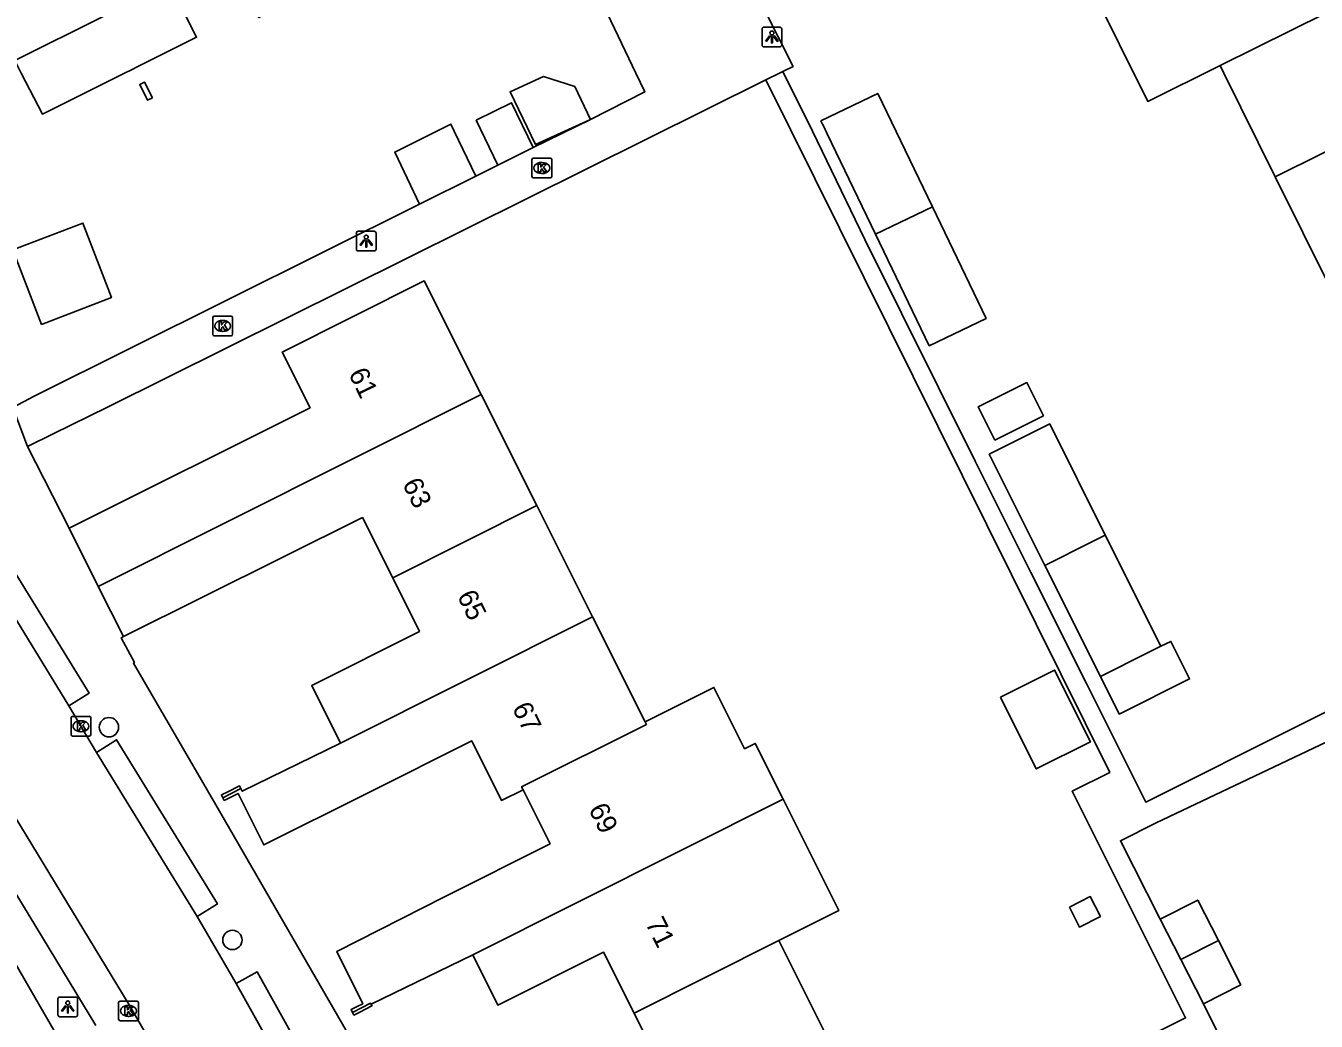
# Model space of a CAD drawing. Extents: x 157793 to 159380, y 380882 to 382313.
# Drawn here: x 158577.7 to 158643.1, y 381702 to 381752.4 of the extents above; entities that cross this region are included whole.
import ezdxf

# ---------------------------------------------------------------- set-up
doc = ezdxf.new("R2010")
doc.units = 0
for name, color, linetype in [('IMGEO_Boom', 7, 'Continuous'), ('IMGEO_Kolk', 7, 'Continuous'), ('IMGEO_Lichtpunt', 7, 'Continuous'), ('IMGEO_Pand', 7, 'Continuous'), ('IMGEO_Pand_nummerreeks', 7, 'Continuous'), ('IMGEO_Rijbaan_lokaal_open', 7, 'Continuous'), ('IMGEO_Voetpad_open', 7, 'Continuous')]:
    doc.layers.add(name, color=color, linetype=linetype)

msp = doc.modelspace()

# ---------------------------------------------------------------- linework, layer by layer
at = {"layer": 'IMGEO_Boom'}
for centre in [(158581.951, 381716.854), (158588.208, 381706.073)]:
    msp.add_circle(centre, 0.489, dxfattribs=at)
at = {"layer": 'IMGEO_Kolk'}
for p, q in [((158603.394, 381744.767), (158603.394, 381745.619)), ((158603.469, 381745.693), (158604.321, 381745.693)), ((158603.882, 381745.473), (158603.907, 381745.473)), ((158604.395, 381745.619), (158604.395, 381744.767)), ((158603.905, 381744.913), (158603.88, 381744.913)), ((158604.321, 381744.693), (158603.469, 381744.693)), ((158587.213, 381736.764), (158587.213, 381737.616)), ((158587.288, 381737.69), (158588.14, 381737.69)), ((158588.214, 381737.616), (158588.214, 381736.764)), ((158587.724, 381736.91), (158587.699, 381736.91)), ((158587.701, 381737.47), (158587.726, 381737.47)), ((158588.14, 381736.69), (158587.288, 381736.69)), ((158580.028, 381716.479), (158580.028, 381717.331)), ((158580.103, 381717.405), (158580.955, 381717.405)), ((158581.029, 381717.331), (158581.029, 381716.479)), ((158580.539, 381716.625), (158580.514, 381716.625)), ((158580.516, 381717.185), (158580.541, 381717.185)), ((158580.955, 381716.405), (158580.103, 381716.405)), ((158582.441, 381702.052), (158582.441, 381702.904)), ((158582.516, 381702.978), (158583.368, 381702.978)), ((158583.442, 381702.904), (158583.442, 381702.052)), ((158582.929, 381702.758), (158582.954, 381702.758)), ((158583.368, 381701.978), (158582.516, 381701.978)), ((158582.952, 381702.198), (158582.927, 381702.198))]:
    msp.add_line(p, q, dxfattribs=at)
for points in [[(158603.394, 381744.767), (158603.394, 381745.619)], [(158603.469, 381745.693), (158604.321, 381745.693)], [(158603.715, 381745.393), (158603.838, 381745.393), (158603.838, 381745.242), (158603.968, 381745.393), (158604.132, 381745.393), (158603.986, 381745.242), (158604.139, 381744.993), (158603.987, 381744.993), (158603.902, 381745.157), (158603.838, 381745.09), (158603.838, 381744.993), (158603.715, 381744.993), (158603.715, 381745.393)], [(158604.395, 381745.619), (158604.395, 381744.767)], [(158604.321, 381744.693), (158603.469, 381744.693)], [(158587.213, 381736.764), (158587.213, 381737.616)], [(158587.288, 381737.69), (158588.14, 381737.69)], [(158588.214, 381737.616), (158588.214, 381736.764)], [(158587.534, 381737.39), (158587.657, 381737.39), (158587.657, 381737.239), (158587.787, 381737.39), (158587.951, 381737.39), (158587.805, 381737.239), (158587.958, 381736.99), (158587.806, 381736.99), (158587.721, 381737.154), (158587.657, 381737.087), (158587.657, 381736.99), (158587.534, 381736.99), (158587.534, 381737.39)], [(158588.14, 381736.69), (158587.288, 381736.69)], [(158580.028, 381716.479), (158580.028, 381717.331)], [(158580.103, 381717.405), (158580.955, 381717.405)], [(158581.029, 381717.331), (158581.029, 381716.479)], [(158580.349, 381717.105), (158580.472, 381717.105), (158580.472, 381716.954), (158580.602, 381717.105), (158580.766, 381717.105), (158580.62, 381716.954), (158580.773, 381716.705), (158580.621, 381716.705), (158580.536, 381716.869), (158580.472, 381716.802), (158580.472, 381716.705), (158580.349, 381716.705), (158580.349, 381717.105)], [(158580.955, 381716.405), (158580.103, 381716.405)], [(158582.441, 381702.052), (158582.441, 381702.904)], [(158582.516, 381702.978), (158583.368, 381702.978)], [(158583.442, 381702.904), (158583.442, 381702.052)], [(158582.762, 381702.678), (158582.885, 381702.678), (158582.885, 381702.527), (158583.015, 381702.678), (158583.179, 381702.678), (158583.033, 381702.527), (158583.186, 381702.278), (158583.034, 381702.278), (158582.949, 381702.442), (158582.885, 381702.375), (158582.885, 381702.278), (158582.762, 381702.278), (158582.762, 381702.678)], [(158583.368, 381701.978), (158582.516, 381701.978)]]:
    msp.add_lwpolyline(points, dxfattribs=at)
for centre, start, end in [((158603.471, 381745.617), 91.55205, 178.44795), ((158603.471, 381745.617), 91.55205, 178.44795), ((158604.319, 381745.617), 1.55205, 88.44795), ((158604.319, 381745.617), 1.55205, 88.44795), ((158603.471, 381744.769), 181.55205, 268.44795), ((158603.471, 381744.769), 181.55205, 268.44795), ((158604.319, 381744.769), 271.55205, 358.44795), ((158604.319, 381744.769), 271.55205, 358.44795), ((158587.29, 381737.614), 91.55205, 178.44795), ((158587.29, 381737.614), 91.55205, 178.44795), ((158588.138, 381737.614), 1.55205, 88.44795), ((158588.138, 381737.614), 1.55205, 88.44795), ((158587.29, 381736.766), 181.55205, 268.44795), ((158587.29, 381736.766), 181.55205, 268.44795), ((158588.138, 381736.766), 271.55205, 358.44795), ((158588.138, 381736.766), 271.55205, 358.44795), ((158580.105, 381717.329), 91.55205, 178.44795), ((158580.105, 381717.329), 91.55205, 178.44795), ((158580.953, 381717.329), 1.55205, 88.44795), ((158580.953, 381717.329), 1.55205, 88.44795), ((158580.105, 381716.481), 181.55205, 268.44795), ((158580.105, 381716.481), 181.55205, 268.44795), ((158580.953, 381716.481), 271.55205, 358.44795), ((158580.953, 381716.481), 271.55205, 358.44795), ((158582.518, 381702.902), 91.55205, 178.44795), ((158582.518, 381702.902), 91.55205, 178.44795), ((158583.366, 381702.902), 1.55205, 88.44795), ((158583.366, 381702.902), 1.55205, 88.44795), ((158582.518, 381702.054), 181.55205, 268.44795), ((158582.518, 381702.054), 181.55205, 268.44795), ((158583.366, 381702.054), 271.55205, 358.44795), ((158583.366, 381702.054), 271.55205, 358.44795)]:
    msp.add_arc(centre, 0.0765, start, end, dxfattribs=at)
for centre, major_axis, ratio, start_param, end_param in [((158603.881, 381745.193), (-0.387, 0.002), 0.722429, 4.712389, 7.853982), ((158603.906, 381745.193), (-0.39, 0.002), 0.717154, 1.570796, 4.712389), ((158587.7, 381737.19), (-0.387, 0.002), 0.722429, 4.712389, 7.853982), ((158587.725, 381737.19), (-0.39, 0.002), 0.717154, 1.570796, 4.712389), ((158580.515, 381716.905), (-0.387, 0.002), 0.722429, 4.712389, 7.853982), ((158580.54, 381716.905), (-0.39, 0.002), 0.717154, 1.570796, 4.712389), ((158582.928, 381702.478), (-0.387, 0.002), 0.722429, 4.712389, 7.853982), ((158582.953, 381702.478), (-0.39, 0.002), 0.717154, 1.570796, 4.712389)]:
    msp.add_ellipse(centre, major_axis=major_axis, ratio=ratio, start_param=start_param, end_param=end_param, dxfattribs=at)
at = {"layer": 'IMGEO_Lichtpunt'}
for p, q in [((158615.056, 381752.235), (158615.056, 381751.428)), ((158615.056, 381752.235), (158615.056, 381751.428)), ((158615.958, 381752.33), (158615.15, 381752.33)), ((158615.958, 381752.33), (158615.15, 381752.33)), ((158616.052, 381751.428), (158616.052, 381752.235)), ((158616.052, 381751.428), (158616.052, 381752.235)), ((158615.15, 381751.334), (158615.958, 381751.334)), ((158615.15, 381751.334), (158615.958, 381751.334)), ((158594.493, 381741.894), (158594.493, 381741.087)), ((158594.493, 381741.894), (158594.493, 381741.087)), ((158595.395, 381741.989), (158594.587, 381741.989)), ((158595.395, 381741.989), (158594.587, 381741.989)), ((158595.489, 381741.087), (158595.489, 381741.894)), ((158595.489, 381741.087), (158595.489, 381741.894)), ((158594.587, 381740.993), (158595.395, 381740.993)), ((158594.587, 381740.993), (158595.395, 381740.993)), ((158579.365, 381703.083), (158579.365, 381702.276)), ((158579.365, 381703.083), (158579.365, 381702.276)), ((158580.267, 381703.178), (158579.459, 381703.178)), ((158580.267, 381703.178), (158579.459, 381703.178)), ((158580.361, 381702.276), (158580.361, 381703.083)), ((158580.361, 381702.276), (158580.361, 381703.083)), ((158579.459, 381702.182), (158580.267, 381702.182)), ((158579.459, 381702.182), (158580.267, 381702.182))]:
    msp.add_line(p, q, dxfattribs=at)
for points in [[(158615.43, 381751.899), (158615.469, 381751.871), (158615.281, 381751.609), (158615.243, 381751.636), (158615.43, 381751.899)], [(158615.532, 381751.851), (158615.579, 381751.851), (158615.579, 381751.529), (158615.532, 381751.529), (158615.532, 381751.851)], [(158615.642, 381751.871), (158615.68, 381751.898), (158615.867, 381751.636), (158615.828, 381751.608), (158615.642, 381751.871)], [(158594.867, 381741.558), (158594.906, 381741.53), (158594.718, 381741.268), (158594.68, 381741.295), (158594.867, 381741.558)], [(158594.969, 381741.51), (158595.016, 381741.51), (158595.016, 381741.188), (158594.969, 381741.188), (158594.969, 381741.51)], [(158595.079, 381741.53), (158595.117, 381741.557), (158595.304, 381741.295), (158595.265, 381741.267), (158595.079, 381741.53)], [(158579.739, 381702.747), (158579.778, 381702.719), (158579.59, 381702.457), (158579.552, 381702.484), (158579.739, 381702.747)], [(158579.841, 381702.699), (158579.888, 381702.699), (158579.888, 381702.377), (158579.841, 381702.377), (158579.841, 381702.699)], [(158579.951, 381702.719), (158579.989, 381702.746), (158580.176, 381702.484), (158580.137, 381702.456), (158579.951, 381702.719)]]:
    msp.add_lwpolyline(points, dxfattribs=at)
for centre in [(158615.555, 381752.033), (158594.992, 381741.692), (158579.864, 381702.881)]:
    msp.add_circle(centre, 0.0994, dxfattribs=at)
for centre, start, end in [((158615.15, 381752.235), 90, 180), ((158615.15, 381752.235), 90, 180), ((158615.958, 381752.235), 0, 90), ((158615.958, 381752.235), 0, 90), ((158615.15, 381751.428), 180, 270), ((158615.15, 381751.428), 180, 270), ((158615.958, 381751.428), 270, 0), ((158615.958, 381751.428), 270, 360), ((158594.587, 381741.894), 90, 180), ((158594.587, 381741.894), 90, 180), ((158595.395, 381741.894), 0, 90), ((158595.395, 381741.894), 0, 90), ((158594.587, 381741.087), 180, 270), ((158594.587, 381741.087), 180, 270), ((158595.395, 381741.087), 270, 0), ((158595.395, 381741.087), 270, 360), ((158579.459, 381703.083), 90, 180), ((158579.459, 381703.083), 90, 180), ((158580.267, 381703.083), 0, 90), ((158580.267, 381703.083), 0, 90), ((158579.459, 381702.276), 180, 270), ((158579.459, 381702.276), 180, 270), ((158580.267, 381702.276), 270, 0), ((158580.267, 381702.276), 270, 360)]:
    msp.add_arc(centre, 0.0946, start, end, dxfattribs=at)
at = {"layer": 'IMGEO_Pand'}
for points in [[(158592.205, 381754.179), (158589.554, 381752.817), (158588.234, 381755.528), (158585.272, 381754.052), (158586.388, 381751.816), (158585.166, 381751.207), (158583.372, 381750.313), (158583.13, 381750.192), (158582.744, 381750), (158578.574, 381747.922), (158577.506, 381750), (158577.186, 381750.64), (158581.724, 381752.903), (158577.371, 381761.895), (158577.606, 381762.01), (158578.038, 381761.118), (158580.744, 381762.428), (158580.295, 381763.357), (158583.254, 381764.789), (158583.42, 381764.447), (158583.114, 381764.299), (158584.06, 381762.401), (158584.398, 381762.569), (158587.291, 381764.012)], [(158650.87, 381756.641), (158638.274, 381750.387)], [(158638.274, 381750.387), (158634.611, 381748.569), (158631.722, 381754.388), (158633.038, 381755.041)], [(158641.076, 381744.744), (158638.466, 381750), (158638.274, 381750.387)], [(158584.153, 381748.747), (158583.911, 381748.627), (158583.514, 381749.424), (158583.756, 381749.544), (158584.153, 381748.747)], [(158606.362, 381747.651), (158605.56, 381749.326), (158603.975, 381749.831), (158602.285, 381749.061), (158603.569, 381746.378), (158606.362, 381747.651)], [(158620.811, 381741.836), (158618.363, 381746.919), (158618.164, 381747.332), (158618.127, 381747.408), (158618.043, 381747.582), (158620.926, 381748.97), (158623.693, 381743.224)], [(158603.447, 381746.229), (158602.359, 381748.502), (158600.567, 381747.609), (158601.655, 381745.336)], [(158641.076, 381744.744), (158648.314, 381748.339)], [(158597.7, 381743.366), (158596.612, 381745.639), (158596.44, 381745.997), (158599.286, 381747.415), (158599.458, 381747.057), (158600.546, 381744.784)], [(158601.655, 381745.336), (158603.447, 381746.229)], [(158600.546, 381744.784), (158597.7, 381743.366)], [(158643.877, 381739.102), (158641.076, 381744.744)], [(158623.693, 381743.224), (158626.416, 381737.57), (158623.534, 381736.182), (158620.811, 381741.836)], [(158623.693, 381743.224), (158620.811, 381741.836)], [(158578.523, 381737.27), (158582.071, 381738.628), (158580.628, 381742.398), (158577.08, 381741.04), (158578.523, 381737.27)], [(158579.931, 381726.939), (158592.147, 381733.044), (158590.733, 381735.864), (158597.932, 381739.473), (158600.819, 381733.713)], [(158626.851, 381731.399), (158626.008, 381733.082), (158628.48, 381734.319), (158629.323, 381732.635), (158626.851, 381731.399)], [(158600.819, 381733.713), (158581.411, 381723.987)], [(158600.819, 381733.713), (158603.642, 381728.083)], [(158632.458, 381726.589), (158629.639, 381732.223), (158628.996, 381731.902), (158626.574, 381730.69), (158629.392, 381725.056)], [(158596.333, 381724.42), (158603.642, 381728.083)], [(158603.642, 381728.083), (158606.465, 381722.45)], [(158596.333, 381724.42), (158594.799, 381727.481), (158582.685, 381721.445)], [(158581.411, 381723.987), (158579.931, 381726.939)], [(158632.458, 381726.589), (158631.815, 381726.268), (158629.392, 381725.056)], [(158635.277, 381720.954), (158632.458, 381726.589)], [(158629.392, 381725.056), (158632.21, 381719.42)], [(158582.685, 381721.445), (158581.411, 381723.987)], [(158593.696, 381716.051), (158592.232, 381718.971), (158597.692, 381721.709), (158596.333, 381724.42)], [(158606.465, 381722.45), (158593.696, 381716.051)], [(158606.465, 381722.45), (158609.136, 381717.123)], [(158635.277, 381720.954), (158635.781, 381721.206), (158636.732, 381719.304), (158633.162, 381717.518), (158632.21, 381719.42)], [(158632.21, 381719.42), (158634.634, 381720.633), (158635.277, 381720.954)], [(158627.138, 381718.38), (158628.959, 381714.737), (158631.705, 381716.11), (158629.883, 381719.753), (158627.138, 381718.38)], [(158609.136, 381717.123), (158610.107, 381717.61), (158612.613, 381718.867), (158614.169, 381715.765), (158614.709, 381716.036), (158616.13, 381713.2)], [(158602.941, 381713.681), (158602.865, 381713.833), (158609.198, 381716.999), (158609.136, 381717.123)], [(158587.725, 381713.282), (158587.793, 381713.145), (158588.12, 381713.309), (158588.499, 381713.499), (158589.793, 381710.893), (158594.984, 381713.481), (158600.337, 381716.164), (158601.855, 381713.137), (158602.941, 381713.681)], [(158593.696, 381716.051), (158588.71, 381713.605), (158588.638, 381713.75)], [(158587.725, 381713.282), (158587.655, 381713.422), (158587.982, 381713.586), (158588.572, 381713.882), (158588.638, 381713.75)], [(158588.638, 381713.75), (158587.725, 381713.282)], [(158602.941, 381713.681), (158604.311, 381710.947), (158598.92, 381708.245), (158593.494, 381705.489), (158594.818, 381702.841), (158594.534, 381702.699), (158594.228, 381702.545), (158594.299, 381702.403)], [(158600.39, 381705.312), (158616.13, 381713.2)], [(158616.13, 381713.2), (158618.954, 381707.568), (158615.906, 381706.041)], [(158630.637, 381707.73), (158631.148, 381706.725), (158632.207, 381707.264), (158631.696, 381708.269), (158630.637, 381707.73)], [(158635.245, 381707.127), (158637.144, 381708.093), (158638.188, 381706.04)], [(158636.285, 381705.084), (158635.245, 381707.127)], [(158608.57, 381702.364), (158615.906, 381706.041)], [(158615.906, 381706.041), (158618.73, 381700.409)], [(158638.188, 381706.04), (158636.285, 381705.084)], [(158638.188, 381706.04), (158639.327, 381703.801), (158637.428, 381702.835)], [(158595.239, 381702.818), (158600.39, 381705.312)], [(158600.39, 381705.312), (158601.662, 381702.775), (158607.018, 381705.46), (158608.57, 381702.364)], [(158637.428, 381702.835), (158636.285, 381705.084)], [(158594.299, 381702.403), (158595.214, 381702.867), (158595.239, 381702.818)], [(158594.299, 381702.403), (158594.366, 381702.268), (158594.673, 381702.422), (158595.283, 381702.728), (158595.239, 381702.818)], [(158599.427, 381693.646), (158599.136, 381694.227), (158609.934, 381699.642), (158608.57, 381702.364)]]:
    msp.add_lwpolyline(points, dxfattribs=at)
at = {"layer": 'IMGEO_Rijbaan_lokaal_open'}
for points in [[(158575.384, 381725.312), (158579.919, 381717.935)], [(158572.387, 381720.205), (158582.925, 381702.866), (158584.825, 381699.578)], [(158579.919, 381717.935), (158581.318, 381715.572)], [(158581.318, 381715.572), (158586.429, 381707.269)], [(158586.429, 381707.269), (158588.406, 381703.859)], [(158588.406, 381703.859), (158593.018, 381695.607)]]:
    msp.add_lwpolyline(points, dxfattribs=at)
at = {"layer": 'IMGEO_Voetpad_open'}
for points in [[(158650.25, 381772.319), (158614.398, 381754.77), (158616.634, 381750.341), (158616.116, 381750.084)], [(158606.362, 381747.651), (158609.114, 381749.052), (158608.66, 381750), (158607.039, 381753.388), (158632.334, 381765.926)], [(158616.116, 381750.084), (158615.947, 381750), (158615.254, 381749.656)], [(158650.154, 381720.89), (158634.505, 381713.063), (158631.503, 381719.067), (158628.685, 381724.702), (158625.866, 381730.336), (158620.26, 381741.571), (158617.614, 381747.067), (158616.116, 381750.084)], [(158615.254, 381749.656), (158581.869, 381733.071), (158579.128, 381731.715), (158577.827, 381731.072)], [(158615.254, 381749.656), (158632.687, 381714.565), (158630.775, 381713.607), (158636.53, 381702.124), (158624.664, 381696.177)], [(158603.447, 381746.229), (158606.362, 381747.651)], [(158600.546, 381744.784), (158601.655, 381745.336)], [(158577.072, 381733.06), (158578.153, 381733.628), (158597.7, 381743.366)], [(158577.827, 381731.072), (158577.072, 381733.06)], [(158579.931, 381726.939), (158577.827, 381731.072)], [(158575.174, 381725.663), (158576.214, 381726.245), (158580.94, 381718.573), (158579.919, 381717.935)], [(158579.729, 381700.5), (158573.755, 381710.837), (158566.601, 381722.332)], [(158599.427, 381693.646), (158598.593, 381693.22), (158596.315, 381697.448), (158587.374, 381712.922), (158583.193, 381720.099), (158583.238, 381720.127), (158582.564, 381721.38), (158582.685, 381721.445)], [(158635.245, 381707.127), (158633.225, 381711.098), (158635.029, 381712.016), (158646.331, 381717.367)], [(158581.288, 381701.735), (158572.427, 381716.315)], [(158581.318, 381715.572), (158582.34, 381716.223), (158587.45, 381707.896), (158586.429, 381707.269)], [(158588.406, 381703.859), (158589.456, 381704.463), (158594.066, 381696.196), (158593.018, 381695.607)], [(158663.399, 381683.267), (158650.616, 381676.871), (158648.53, 381675.827), (158645.589, 381681.705), (158636.265, 381700.34), (158638.194, 381701.307), (158637.428, 381702.835)]]:
    msp.add_lwpolyline(points, dxfattribs=at)

# ---------------------------------------------------------------- texts
at = {"layer": 'IMGEO_Pand_nummerreeks'}
for s, rotation, p in [('61', 296.07592, (158594.073, 381734.771)), ('63', 296.07592, (158596.804, 381729.191)), ('65', 296.07592, (158599.584, 381723.509)), ('67', 296.0751, (158602.366, 381717.829)), ('69', 296.47617, (158606.242, 381712.704)), ('71', 296.47617, (158609.123, 381706.923))]:
    msp.add_text(s, height=1, rotation=rotation, dxfattribs=at).set_placement(p)

doc.saveas('drawing.dxf')
